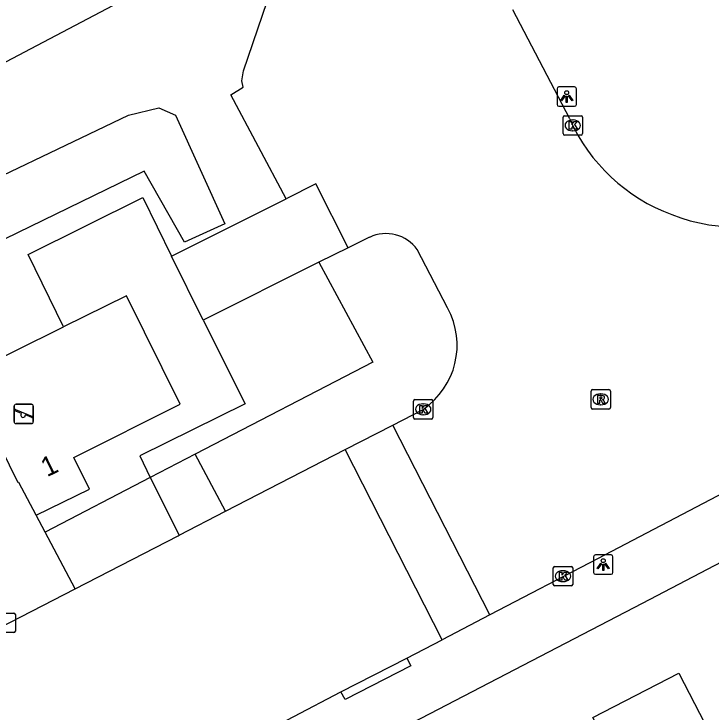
# Model space of a CAD drawing. Extents: x 162880 to 165536, y 384011 to 385179.
# Drawn here: x 163094.81 to 163130.74, y 384118.44 to 384154.4 of the extents above; entities that cross this region are included whole.
import ezdxf

# ---------------------------------------------------------------- set-up
doc = ezdxf.new("R2010")
doc.units = 0
for name, color, linetype in [('IMGEO_Groenvoorziening', 7, 'Continuous'), ('IMGEO_Kolk', 7, 'Continuous'), ('IMGEO_Lichtpunt', 7, 'Continuous'), ('IMGEO_Pand', 7, 'Continuous'), ('IMGEO_Pand_nummerreeks', 7, 'Continuous'), ('IMGEO_Rijbaan_lokaal_open', 7, 'Continuous'), ('IMGEO_Rioolput', 7, 'Continuous'), ('IMGEO_Speelvoorziening', 7, 'Continuous'), ('IMGEO_Voetpad_open', 7, 'Continuous')]:
    doc.layers.add(name, color=color, linetype=linetype)

msp = doc.modelspace()

# ---------------------------------------------------------------- linework, layer by layer
at = {"layer": 'IMGEO_Groenvoorziening'}
msp.add_lwpolyline([(163100.717, 384149.185), (163102.275, 384149.563), (163103.142, 384149.192), (163105.683, 384143.589), (163103.594, 384142.638), (163101.524, 384146.311), (163081.254, 384136.447), (163079.948, 384136.467), (163079.03, 384138.011), (163080.452, 384139.512), (163100.717, 384149.185)], dxfattribs=at)
at = {"layer": 'IMGEO_Kolk'}
for p, q in [((163123.113, 384148.235), (163123.113, 384149.087)), ((163123.188, 384149.161), (163124.04, 384149.161)), ((163123.601, 384148.941), (163123.626, 384148.941)), ((163124.114, 384149.087), (163124.114, 384148.235)), ((163123.624, 384148.381), (163123.599, 384148.381)), ((163124.04, 384148.161), (163123.188, 384148.161)), ((163115.403, 384133.61), (163115.403, 384134.462)), ((163115.478, 384134.536), (163116.33, 384134.536)), ((163115.891, 384134.316), (163115.916, 384134.316)), ((163116.404, 384134.462), (163116.404, 384133.61)), ((163116.33, 384133.536), (163115.478, 384133.536)), ((163115.914, 384133.756), (163115.889, 384133.756)), ((163122.682, 384125.939), (163123.534, 384125.939)), ((163122.607, 384125.013), (163122.607, 384125.865)), ((163123.095, 384125.719), (163123.12, 384125.719)), ((163123.608, 384125.865), (163123.608, 384125.013)), ((163123.534, 384124.939), (163122.682, 384124.939)), ((163123.118, 384125.159), (163123.093, 384125.159)), ((163093.957, 384123.536), (163094.809, 384123.536)), ((163094.883, 384123.462), (163094.883, 384122.61)), ((163094.809, 384122.536), (163093.957, 384122.536))]:
    msp.add_line(p, q, dxfattribs=at)
for points in [[(163123.113, 384148.235), (163123.113, 384149.087)], [(163123.188, 384149.161), (163124.04, 384149.161)], [(163124.114, 384149.087), (163124.114, 384148.235)], [(163123.434, 384148.861), (163123.557, 384148.861), (163123.557, 384148.71), (163123.687, 384148.861), (163123.851, 384148.861), (163123.705, 384148.71), (163123.858, 384148.461), (163123.706, 384148.461), (163123.621, 384148.625), (163123.557, 384148.558), (163123.557, 384148.461), (163123.434, 384148.461), (163123.434, 384148.861)], [(163124.04, 384148.161), (163123.188, 384148.161)], [(163115.403, 384133.61), (163115.403, 384134.462)], [(163115.478, 384134.536), (163116.33, 384134.536)], [(163115.724, 384134.236), (163115.847, 384134.236), (163115.847, 384134.085), (163115.977, 384134.236), (163116.141, 384134.236), (163115.995, 384134.085), (163116.148, 384133.836), (163115.996, 384133.836), (163115.911, 384134), (163115.847, 384133.933), (163115.847, 384133.836), (163115.724, 384133.836), (163115.724, 384134.236)], [(163116.404, 384134.462), (163116.404, 384133.61)], [(163116.33, 384133.536), (163115.478, 384133.536)], [(163122.682, 384125.939), (163123.534, 384125.939)], [(163122.607, 384125.013), (163122.607, 384125.865)], [(163122.928, 384125.639), (163123.051, 384125.639), (163123.051, 384125.488), (163123.181, 384125.639), (163123.345, 384125.639), (163123.199, 384125.488), (163123.352, 384125.239), (163123.2, 384125.239), (163123.115, 384125.403), (163123.051, 384125.336), (163123.051, 384125.239), (163122.928, 384125.239), (163122.928, 384125.639)], [(163123.608, 384125.865), (163123.608, 384125.013)], [(163123.534, 384124.939), (163122.682, 384124.939)], [(163093.957, 384123.536), (163094.809, 384123.536)], [(163094.883, 384123.462), (163094.883, 384122.61)], [(163094.809, 384122.536), (163093.957, 384122.536)]]:
    msp.add_lwpolyline(points, dxfattribs=at)
for centre, start, end in [((163123.19, 384149.085), 91.552, 178.448), ((163123.19, 384149.085), 91.552, 178.448), ((163124.038, 384149.085), 1.552, 88.448), ((163124.038, 384149.085), 1.552, 88.448), ((163123.19, 384148.237), 181.552, 268.448), ((163123.19, 384148.237), 181.552, 268.448), ((163124.038, 384148.237), 271.552, 358.448), ((163124.038, 384148.237), 271.552, 358.448), ((163115.48, 384134.46), 91.552, 178.448), ((163115.48, 384134.46), 91.552, 178.448), ((163116.328, 384134.46), 1.552, 88.448), ((163116.328, 384134.46), 1.552, 88.448), ((163115.48, 384133.612), 181.552, 268.448), ((163115.48, 384133.612), 181.552, 268.448), ((163116.328, 384133.612), 271.552, 358.448), ((163116.328, 384133.612), 271.552, 358.448), ((163122.684, 384125.863), 91.552, 178.448), ((163122.684, 384125.863), 91.552, 178.448), ((163123.532, 384125.863), 1.552, 88.448), ((163123.532, 384125.863), 1.552, 88.448), ((163122.684, 384125.015), 181.552, 268.448), ((163122.684, 384125.015), 181.552, 268.448), ((163123.532, 384125.015), 271.552, 358.448), ((163123.532, 384125.015), 271.552, 358.448), ((163094.807, 384123.46), 1.552, 88.448), ((163094.807, 384123.46), 1.552, 88.448), ((163094.807, 384122.612), 271.552, 358.448), ((163094.807, 384122.612), 271.552, 358.448)]:
    msp.add_arc(centre, 0.0765, start, end, dxfattribs=at)
for centre, major_axis, ratio, start_param, end_param in [((163123.6, 384148.661), (-0.387, 0.002), 0.722429, 4.712389, 7.853982), ((163123.625, 384148.661), (-0.39, 0.002), 0.717154, 1.570796, 4.712389), ((163115.89, 384134.036), (-0.387, 0.002), 0.722429, 4.712389, 7.853982), ((163115.915, 384134.036), (-0.39, 0.002), 0.717154, 1.570796, 4.712389), ((163123.094, 384125.439), (-0.387, 0.002), 0.722429, 4.712389, 7.853982), ((163123.119, 384125.439), (-0.39, 0.002), 0.717154, 1.570796, 4.712389)]:
    msp.add_ellipse(centre, major_axis=major_axis, ratio=ratio, start_param=start_param, end_param=end_param, dxfattribs=at)
at = {"layer": 'IMGEO_Lichtpunt'}
for p, q in [((163122.803, 384150.549), (163122.803, 384149.742)), ((163122.803, 384150.549), (163122.803, 384149.742)), ((163123.705, 384150.644), (163122.897, 384150.644)), ((163123.705, 384150.644), (163122.897, 384150.644)), ((163123.799, 384149.742), (163123.799, 384150.549)), ((163123.799, 384149.742), (163123.799, 384150.549)), ((163122.897, 384149.648), (163123.705, 384149.648)), ((163122.897, 384149.648), (163123.705, 384149.648)), ((163124.684, 384126.443), (163124.684, 384125.636)), ((163124.684, 384126.443), (163124.684, 384125.636)), ((163125.586, 384126.538), (163124.778, 384126.538)), ((163125.586, 384126.538), (163124.778, 384126.538)), ((163125.68, 384125.636), (163125.68, 384126.443)), ((163125.68, 384125.636), (163125.68, 384126.443)), ((163124.778, 384125.542), (163125.586, 384125.542)), ((163124.778, 384125.542), (163125.586, 384125.542))]:
    msp.add_line(p, q, dxfattribs=at)
for points in [[(163123.177, 384150.213), (163123.216, 384150.185), (163123.028, 384149.923), (163122.99, 384149.95), (163123.177, 384150.213)], [(163123.279, 384150.165), (163123.326, 384150.165), (163123.326, 384149.843), (163123.279, 384149.843), (163123.279, 384150.165)], [(163123.389, 384150.185), (163123.427, 384150.212), (163123.614, 384149.95), (163123.575, 384149.922), (163123.389, 384150.185)], [(163125.058, 384126.107), (163125.097, 384126.079), (163124.909, 384125.817), (163124.871, 384125.844), (163125.058, 384126.107)], [(163125.16, 384126.059), (163125.207, 384126.059), (163125.207, 384125.737), (163125.16, 384125.737), (163125.16, 384126.059)], [(163125.27, 384126.079), (163125.308, 384126.106), (163125.495, 384125.844), (163125.456, 384125.816), (163125.27, 384126.079)]]:
    msp.add_lwpolyline(points, dxfattribs=at)
for centre in [(163123.302, 384150.347), (163125.183, 384126.241)]:
    msp.add_circle(centre, 0.0994, dxfattribs=at)
for centre, start, end in [((163122.897, 384150.549), 90, 180), ((163122.897, 384150.549), 90, 180), ((163123.705, 384150.549), 0, 90), ((163123.705, 384150.549), 0, 90), ((163122.897, 384149.742), 180, 270), ((163122.897, 384149.742), 180, 270), ((163123.705, 384149.742), 270, 0), ((163123.705, 384149.742), 270, 360), ((163124.778, 384126.443), 90, 180), ((163124.778, 384126.443), 90, 180), ((163125.586, 384126.443), 0, 90), ((163125.586, 384126.443), 0, 90), ((163124.778, 384125.636), 180, 270), ((163124.778, 384125.636), 180, 270), ((163125.586, 384125.636), 270, 0), ((163125.586, 384125.636), 270, 360)]:
    msp.add_arc(centre, 0.0946, start, end, dxfattribs=at)
at = {"layer": 'IMGEO_Pand'}
for points in [[(163095.95, 384128.587), (163098.698, 384129.929), (163097.902, 384131.558), (163103.383, 384134.294), (163100.608, 384139.888), (163097.357, 384138.283)], [(163095.95, 384128.587), (163095.056, 384130.265), (163095.032, 384130.254), (163092.297, 384135.786), (163097.357, 384138.283)], [(163121.306, 384098.981), (163120.631, 384100.296), (163120.326, 384100.891), (163118.637, 384104.181), (163121.895, 384105.894), (163128.333, 384109.28), (163125.289, 384115.227), (163125.957, 384115.569), (163124.655, 384118.164), (163129.074, 384120.439), (163130.426, 384117.857), (163135.152, 384108.831)]]:
    msp.add_lwpolyline(points, dxfattribs=at)
at = {"layer": 'IMGEO_Rijbaan_lokaal_open'}
for points in [[(163108.847, 384144.884), (163105.996, 384150.227), (163106.627, 384150.637), (163106.557, 384150.965), (163106.637, 384151.466), (163108.593, 384157.219)], [(163123.456, 384148.995), (163120.518, 384154.619)], [(163172.887, 384151.665), (163168.634, 384149.166), (163164.843, 384147.137), (163149.57, 384139.183), (163138.307, 384133.356), (163124.887, 384126.334), (163119.333, 384123.441)], [(163112.034, 384142.354), (163110.369, 384145.645), (163108.847, 384144.884)], [(163113.136, 384142.895), (163112.034, 384142.354)], [(163117.161, 384139.26), (163115.593, 384142.26)], [(163114.331, 384133.225), (163115.901, 384134.034)], [(163111.878, 384131.962), (163114.331, 384133.225)], [(163119.333, 384123.441), (163114.331, 384133.225)], [(163105.709, 384128.785), (163111.878, 384131.962)], [(163116.886, 384122.167), (163111.878, 384131.962)], [(163103.332, 384127.561), (163105.709, 384128.785)], [(163097.961, 384124.794), (163103.267, 384127.527), (163103.332, 384127.561)], [(163073.953, 384112.428), (163097.961, 384124.794)], [(163119.333, 384123.441), (163116.886, 384122.167)], [(163115.056, 384121.214), (163116.886, 384122.167)], [(163111.658, 384119.475), (163115.056, 384121.214)], [(163104.389, 384115.671), (163111.658, 384119.475)]]:
    msp.add_lwpolyline(points, dxfattribs=at)
for centre, radius, start, end in [((163131.943, 384152.78), 9.293, 204.0349, 249.7066), ((163131.983, 384152.277), 8.837, 248.3297, 299.3005), ((163113.987, 384141.117), 1.971, 35.4353, 115.5832), ((163113.655, 384137.34), 3.997, 304.1894, 28.6997)]:
    msp.add_arc(centre, radius, start, end, dxfattribs=at)
at = {"layer": 'IMGEO_Rioolput'}
for p, q in [((163124.553, 384134.124), (163124.553, 384134.976)), ((163124.628, 384135.05), (163125.48, 384135.05)), ((163125.554, 384134.976), (163125.554, 384134.124)), ((163125.041, 384134.83), (163125.066, 384134.83)), ((163125.064, 384134.27), (163125.039, 384134.27)), ((163125.48, 384134.05), (163124.628, 384134.05))]:
    msp.add_line(p, q, dxfattribs=at)
for points in [[(163124.553, 384134.124), (163124.553, 384134.976)], [(163124.628, 384135.05), (163125.48, 384135.05)], [(163125.554, 384134.976), (163125.554, 384134.124)], [(163125.142, 384134.748), (163124.89, 384134.75), (163124.89, 384134.35)], [(163125.068, 384134.669), (163125.014, 384134.669), (163125.014, 384134.588)], [(163125.014, 384134.588), (163125.066, 384134.588)], [(163124.89, 384134.35), (163125.014, 384134.35), (163125.014, 384134.512), (163125.025, 384134.512)], [(163125.072, 384134.483), (163125.143, 384134.35), (163125.283, 384134.35), (163125.218, 384134.476)], [(163125.48, 384134.05), (163124.628, 384134.05)]]:
    msp.add_lwpolyline(points, dxfattribs=at)
for centre, radius, start, end in [((163124.63, 384134.974), 0.0765, 91.552, 178.448), ((163124.63, 384134.974), 0.0765, 91.552, 178.448), ((163125.478, 384134.974), 0.0765, 1.552, 88.448), ((163125.478, 384134.974), 0.0765, 1.552, 88.448), ((163125.05, 384134.777), 0.19, 274.7715, 282.9687), ((163125.074, 384134.573), 0.0964, 77.0061, 93.1865), ((163125.088, 384134.63), 0.0378, 276.6634, 79.6772), ((163125.141, 384134.638), 0.109, 350.3612, 89.416), ((163125.139, 384134.638), 0.112, 277.5842, 350.9817), ((163125.024, 384134.459), 0.0533, 26.0293, 88.6989), ((163125.123, 384134.423), 0.108, 29.5134, 73.7905), ((163124.63, 384134.126), 0.0765, 181.552, 268.448), ((163124.63, 384134.126), 0.0765, 181.552, 268.448), ((163125.478, 384134.126), 0.0765, 271.552, 358.448), ((163125.478, 384134.126), 0.0765, 271.552, 358.448)]:
    msp.add_arc(centre, radius, start, end, dxfattribs=at)
for centre, major_axis, ratio, start_param, end_param in [((163125.04, 384134.55), (-0.387, 0.002), 0.722429, 4.712389, 7.853982), ((163125.065, 384134.55), (-0.39, 0.002), 0.717154, 1.570796, 4.712389)]:
    msp.add_ellipse(centre, major_axis=major_axis, ratio=ratio, start_param=start_param, end_param=end_param, dxfattribs=at)
at = {"layer": 'IMGEO_Speelvoorziening'}
for p, q in [((163094.817, 384133.4), (163094.817, 384134.2)), ((163094.817, 384134.2), (163094.817, 384133.4)), ((163094.917, 384134.3), (163095.707, 384134.3)), ((163095.707, 384134.3), (163094.917, 384134.3)), ((163095.807, 384134.2), (163095.807, 384133.4)), ((163095.807, 384133.4), (163095.807, 384134.2)), ((163095.2, 384133.828), (163094.861, 384133.965)), ((163094.886, 384134.025), (163095.762, 384133.672)), ((163095.738, 384133.612), (163095.398, 384133.749)), ((163095.707, 384133.3), (163094.917, 384133.3)), ((163094.917, 384133.3), (163095.707, 384133.3))]:
    msp.add_line(p, q, dxfattribs=at)
for centre, radius, start, end in [((163094.917, 384134.2), 0.1, 90, 180), ((163094.917, 384134.2), 0.1, 90, 180), ((163095.707, 384134.2), 0.1, 0, 90), ((163095.707, 384134.2), 0.1, 360, 90), ((163094.874, 384133.995), 0.0327, 68.078, 248.078), ((163095.279, 384133.738), 0.12, 130.9928, 5.1632), ((163095.75, 384133.642), 0.0327, 248.078, 68.078), ((163094.917, 384133.4), 0.1, 180, 270), ((163094.917, 384133.4), 0.1, 180, 270), ((163095.707, 384133.4), 0.1, 270, 0), ((163095.707, 384133.4), 0.1, 270, 0)]:
    msp.add_arc(centre, radius, start, end, dxfattribs=at)
at = {"layer": 'IMGEO_Voetpad_open'}
for points in [[(163100.648, 384157.988), (163101.839, 384155.875), (163076.172, 384142.348)], [(163097.357, 384138.283), (163095.548, 384142.004), (163101.456, 384144.939), (163102.922, 384141.922)], [(163102.922, 384141.922), (163108.847, 384144.884)], [(163112.034, 384142.354), (163110.528, 384141.616)], [(163104.563, 384138.625), (163102.922, 384141.922)], [(163110.528, 384141.616), (163113.303, 384136.473), (163104.158, 384131.731)], [(163110.528, 384141.616), (163104.563, 384138.625)], [(163104.563, 384138.625), (163106.727, 384134.316), (163101.3, 384131.64), (163101.833, 384130.525)], [(163043.34, 384080.331), (163047.464, 384082.495), (163059.14, 384088.719), (163069.673, 384094.152), (163080.44, 384099.827), (163080.354, 384099.991), (163090.595, 384105.288), (163101.541, 384110.753), (163112.295, 384116.3), (163127.213, 384124.054), (163143.243, 384132.428), (163144.435, 384133.051)], [(163104.158, 384131.731), (163101.833, 384130.525)], [(163105.709, 384128.785), (163104.158, 384131.731)], [(163101.833, 384130.525), (163096.413, 384127.714)], [(163101.833, 384130.525), (163103.332, 384127.561)], [(163096.413, 384127.714), (163095.95, 384128.587)], [(163097.961, 384124.794), (163096.413, 384127.714)], [(163115.056, 384121.214), (163115.274, 384120.826), (163111.876, 384119.087), (163111.658, 384119.475)]]:
    msp.add_lwpolyline(points, dxfattribs=at)

# ---------------------------------------------------------------- texts
at = {"layer": 'IMGEO_Pand_nummerreeks'}
msp.add_text('1', height=1, rotation=26.0295, dxfattribs=at).set_placement((163096.509, 384130.529))

doc.saveas('drawing.dxf')
